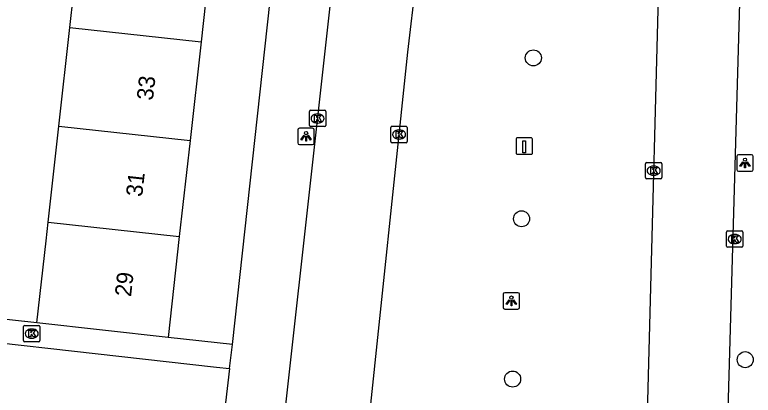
# Model space of a CAD drawing. Extents: x 162026 to 163499, y 387297 to 388169.
# Drawn here: x 162783.86 to 162828.92, y 387666.12 to 387689.36 of the extents above; entities that cross this region are included whole.
import ezdxf

# ---------------------------------------------------------------- set-up
doc = ezdxf.new("R2010")
doc.units = 0
for name, color, linetype in [('IMGEO_Boom', 7, 'Continuous'), ('IMGEO_Kolk', 7, 'Continuous'), ('IMGEO_Laadpaal', 7, 'Continuous'), ('IMGEO_Lichtpunt', 7, 'Continuous'), ('IMGEO_Muur', 7, 'Continuous'), ('IMGEO_Pand', 7, 'Continuous'), ('IMGEO_Pand_nummerreeks', 7, 'Continuous'), ('IMGEO_Rijbaan_lokaal_open', 7, 'Continuous'), ('IMGEO_Voetpad_open', 7, 'Continuous')]:
    doc.layers.add(name, color=color, linetype=linetype)

msp = doc.modelspace()

# ---------------------------------------------------------------- linework, layer by layer
at = {"layer": 'IMGEO_Boom'}
for centre in [(162815.506, 387686.722), (162814.785, 387676.897), (162828.435, 387668.292), (162814.242, 387667.109)]:
    msp.add_circle(centre, 0.489, dxfattribs=at)
at = {"layer": 'IMGEO_Kolk'}
for p, q in [((162801.84, 387682.6), (162801.84, 387683.452)), ((162801.915, 387683.526), (162802.767, 387683.526)), ((162802.841, 387683.452), (162802.841, 387682.6)), ((162802.328, 387683.306), (162802.353, 387683.306)), ((162802.767, 387682.526), (162801.915, 387682.526)), ((162802.351, 387682.746), (162802.326, 387682.746)), ((162806.888, 387682.544), (162807.74, 387682.544)), ((162806.813, 387681.618), (162806.813, 387682.47)), ((162807.301, 387682.324), (162807.326, 387682.324)), ((162807.814, 387682.47), (162807.814, 387681.618)), ((162807.324, 387681.764), (162807.299, 387681.764)), ((162807.74, 387681.544), (162806.888, 387681.544)), ((162822.347, 387679.409), (162822.347, 387680.261)), ((162822.422, 387680.335), (162823.274, 387680.335)), ((162823.348, 387680.261), (162823.348, 387679.409)), ((162822.835, 387680.115), (162822.86, 387680.115)), ((162823.274, 387679.335), (162822.422, 387679.335)), ((162822.858, 387679.555), (162822.833, 387679.555)), ((162827.292, 387675.232), (162827.292, 387676.084)), ((162827.367, 387676.158), (162828.219, 387676.158)), ((162827.78, 387675.938), (162827.805, 387675.938)), ((162828.293, 387676.084), (162828.293, 387675.232)), ((162827.803, 387675.378), (162827.778, 387675.378)), ((162828.219, 387675.158), (162827.367, 387675.158)), ((162784.394, 387669.458), (162784.394, 387670.31)), ((162784.469, 387670.384), (162785.321, 387670.384)), ((162785.395, 387670.31), (162785.395, 387669.458)), ((162784.882, 387670.164), (162784.907, 387670.164)), ((162784.905, 387669.604), (162784.88, 387669.604)), ((162785.321, 387669.384), (162784.469, 387669.384))]:
    msp.add_line(p, q, dxfattribs=at)
for points in [[(162801.84, 387682.6), (162801.84, 387683.452)], [(162801.915, 387683.526), (162802.767, 387683.526)], [(162802.841, 387683.452), (162802.841, 387682.6)], [(162802.161, 387683.226), (162802.284, 387683.226), (162802.284, 387683.075), (162802.414, 387683.226), (162802.578, 387683.226), (162802.432, 387683.075), (162802.585, 387682.826), (162802.433, 387682.826), (162802.348, 387682.99), (162802.284, 387682.923), (162802.284, 387682.826), (162802.161, 387682.826), (162802.161, 387683.226)], [(162802.767, 387682.526), (162801.915, 387682.526)], [(162806.888, 387682.544), (162807.74, 387682.544)], [(162806.813, 387681.618), (162806.813, 387682.47)], [(162807.134, 387682.244), (162807.257, 387682.244), (162807.257, 387682.093), (162807.387, 387682.244), (162807.551, 387682.244), (162807.405, 387682.093), (162807.558, 387681.844), (162807.406, 387681.844), (162807.321, 387682.008), (162807.257, 387681.941), (162807.257, 387681.844), (162807.134, 387681.844), (162807.134, 387682.244)], [(162807.814, 387682.47), (162807.814, 387681.618)], [(162807.74, 387681.544), (162806.888, 387681.544)], [(162822.347, 387679.409), (162822.347, 387680.261)], [(162822.422, 387680.335), (162823.274, 387680.335)], [(162823.348, 387680.261), (162823.348, 387679.409)], [(162822.668, 387680.035), (162822.791, 387680.035), (162822.791, 387679.884), (162822.921, 387680.035), (162823.085, 387680.035), (162822.939, 387679.884), (162823.092, 387679.635), (162822.94, 387679.635), (162822.855, 387679.799), (162822.791, 387679.732), (162822.791, 387679.635), (162822.668, 387679.635), (162822.668, 387680.035)], [(162823.274, 387679.335), (162822.422, 387679.335)], [(162827.292, 387675.232), (162827.292, 387676.084)], [(162827.367, 387676.158), (162828.219, 387676.158)], [(162827.613, 387675.858), (162827.736, 387675.858), (162827.736, 387675.707), (162827.866, 387675.858), (162828.03, 387675.858), (162827.884, 387675.707), (162828.037, 387675.458), (162827.885, 387675.458), (162827.8, 387675.622), (162827.736, 387675.555), (162827.736, 387675.458), (162827.613, 387675.458), (162827.613, 387675.858)], [(162828.293, 387676.084), (162828.293, 387675.232)], [(162828.219, 387675.158), (162827.367, 387675.158)], [(162784.394, 387669.458), (162784.394, 387670.31)], [(162784.469, 387670.384), (162785.321, 387670.384)], [(162785.395, 387670.31), (162785.395, 387669.458)], [(162784.715, 387670.084), (162784.838, 387670.084), (162784.838, 387669.933), (162784.968, 387670.084), (162785.132, 387670.084), (162784.986, 387669.933), (162785.139, 387669.684), (162784.987, 387669.684), (162784.902, 387669.848), (162784.838, 387669.781), (162784.838, 387669.684), (162784.715, 387669.684), (162784.715, 387670.084)], [(162785.321, 387669.384), (162784.469, 387669.384)]]:
    msp.add_lwpolyline(points, dxfattribs=at)
for centre, start, end in [((162801.917, 387683.45), 91.552, 178.448), ((162801.917, 387683.45), 91.552, 178.448), ((162802.765, 387683.45), 1.552, 88.448), ((162802.765, 387683.45), 1.552, 88.448), ((162801.917, 387682.602), 181.552, 268.448), ((162801.917, 387682.602), 181.552, 268.448), ((162802.765, 387682.602), 271.552, 358.448), ((162802.765, 387682.602), 271.552, 358.448), ((162806.89, 387682.468), 91.552, 178.448), ((162806.89, 387682.468), 91.552, 178.448), ((162807.738, 387682.468), 1.552, 88.448), ((162807.738, 387682.468), 1.552, 88.448), ((162806.89, 387681.62), 181.552, 268.448), ((162806.89, 387681.62), 181.552, 268.448), ((162807.738, 387681.62), 271.552, 358.448), ((162807.738, 387681.62), 271.552, 358.448), ((162822.424, 387680.259), 91.552, 178.448), ((162822.424, 387680.259), 91.552, 178.448), ((162823.272, 387680.259), 1.552, 88.448), ((162823.272, 387680.259), 1.552, 88.448), ((162822.424, 387679.411), 181.552, 268.448), ((162822.424, 387679.411), 181.552, 268.448), ((162823.272, 387679.411), 271.552, 358.448), ((162823.272, 387679.411), 271.552, 358.448), ((162827.369, 387676.082), 91.552, 178.448), ((162827.369, 387676.082), 91.552, 178.448), ((162828.217, 387676.082), 1.552, 88.448), ((162828.217, 387676.082), 1.552, 88.448), ((162827.369, 387675.234), 181.552, 268.448), ((162827.369, 387675.234), 181.552, 268.448), ((162828.217, 387675.234), 271.552, 358.448), ((162828.217, 387675.234), 271.552, 358.448), ((162784.471, 387670.308), 91.552, 178.448), ((162784.471, 387670.308), 91.552, 178.448), ((162785.319, 387670.308), 1.552, 88.448), ((162785.319, 387670.308), 1.552, 88.448), ((162784.471, 387669.46), 181.552, 268.448), ((162784.471, 387669.46), 181.552, 268.448), ((162785.319, 387669.46), 271.552, 358.448), ((162785.319, 387669.46), 271.552, 358.448)]:
    msp.add_arc(centre, 0.0765, start, end, dxfattribs=at)
for centre, major_axis, ratio, start_param, end_param in [((162802.327, 387683.026), (-0.387, 0.002), 0.722429, 4.712389, 7.853982), ((162802.352, 387683.026), (-0.39, 0.002), 0.717154, 1.570796, 4.712389), ((162807.3, 387682.044), (-0.387, 0.002), 0.722429, 4.712389, 7.853982), ((162807.325, 387682.044), (-0.39, 0.002), 0.717154, 1.570796, 4.712389), ((162822.834, 387679.835), (-0.387, 0.002), 0.722429, 4.712389, 7.853982), ((162822.859, 387679.835), (-0.39, 0.002), 0.717154, 1.570796, 4.712389), ((162827.779, 387675.658), (-0.387, 0.002), 0.722429, 4.712389, 7.853982), ((162827.804, 387675.658), (-0.39, 0.002), 0.717154, 1.570796, 4.712389), ((162784.881, 387669.884), (-0.387, 0.002), 0.722429, 4.712389, 7.853982), ((162784.906, 387669.884), (-0.39, 0.002), 0.717154, 1.570796, 4.712389)]:
    msp.add_ellipse(centre, major_axis=major_axis, ratio=ratio, start_param=start_param, end_param=end_param, dxfattribs=at)
at = {"layer": 'IMGEO_Laadpaal'}
for p, q in [((162814.45, 387681.756), (162814.45, 387680.915)), ((162814.45, 387681.756), (162814.45, 387680.915)), ((162815.366, 387681.84), (162814.525, 387681.84)), ((162815.366, 387681.84), (162814.525, 387681.84)), ((162815.45, 387680.924), (162815.45, 387681.765)), ((162815.45, 387680.924), (162815.45, 387681.765)), ((162814.534, 387680.84), (162815.375, 387680.84)), ((162814.534, 387680.84), (162815.375, 387680.84))]:
    msp.add_line(p, q, dxfattribs=at)
msp.add_lwpolyline([(162814.865, 387681.653), (162815.025, 387681.653), (162815.025, 387680.92), (162814.865, 387680.92), (162814.865, 387681.653)], dxfattribs=at)
for centre, start, end in [((162814.528, 387681.762), 92.4484, 184.2845), ((162814.528, 387681.762), 92.4484, 184.2845), ((162815.372, 387681.762), 2.4484, 94.2845), ((162815.372, 387681.762), 2.4484, 94.2845), ((162814.528, 387680.918), 182.4484, 274.2845), ((162814.528, 387680.918), 182.4484, 274.2845), ((162815.372, 387680.918), 272.4484, 4.2845), ((162815.372, 387680.918), 272.4484, 4.2845)]:
    msp.add_arc(centre, 0.0779, start, end, dxfattribs=at)
at = {"layer": 'IMGEO_Lichtpunt'}
for p, q in [((162801.138, 387682.334), (162801.138, 387681.527)), ((162801.138, 387682.334), (162801.138, 387681.527)), ((162802.04, 387682.429), (162801.232, 387682.429)), ((162802.04, 387682.429), (162801.232, 387682.429)), ((162802.134, 387681.527), (162802.134, 387682.334)), ((162802.134, 387681.527), (162802.134, 387682.334)), ((162801.232, 387681.433), (162802.04, 387681.433)), ((162801.232, 387681.433), (162802.04, 387681.433)), ((162827.923, 387680.709), (162827.923, 387679.902)), ((162827.923, 387680.709), (162827.923, 387679.902)), ((162828.825, 387680.804), (162828.017, 387680.804)), ((162828.825, 387680.804), (162828.017, 387680.804)), ((162828.919, 387679.902), (162828.919, 387680.709)), ((162828.919, 387679.902), (162828.919, 387680.709)), ((162828.017, 387679.808), (162828.825, 387679.808)), ((162828.017, 387679.808), (162828.825, 387679.808)), ((162813.667, 387672.285), (162813.667, 387671.478)), ((162813.667, 387672.285), (162813.667, 387671.478)), ((162814.569, 387672.38), (162813.761, 387672.38)), ((162814.569, 387672.38), (162813.761, 387672.38)), ((162814.663, 387671.478), (162814.663, 387672.285)), ((162814.663, 387671.478), (162814.663, 387672.285)), ((162813.761, 387671.384), (162814.569, 387671.384)), ((162813.761, 387671.384), (162814.569, 387671.384))]:
    msp.add_line(p, q, dxfattribs=at)
for points in [[(162801.512, 387681.998), (162801.551, 387681.97), (162801.363, 387681.708), (162801.325, 387681.735), (162801.512, 387681.998)], [(162801.614, 387681.95), (162801.661, 387681.95), (162801.661, 387681.628), (162801.614, 387681.628), (162801.614, 387681.95)], [(162801.724, 387681.97), (162801.762, 387681.997), (162801.949, 387681.735), (162801.91, 387681.707), (162801.724, 387681.97)], [(162828.297, 387680.373), (162828.336, 387680.345), (162828.148, 387680.083), (162828.11, 387680.11), (162828.297, 387680.373)], [(162828.399, 387680.325), (162828.446, 387680.325), (162828.446, 387680.003), (162828.399, 387680.003), (162828.399, 387680.325)], [(162828.509, 387680.345), (162828.547, 387680.372), (162828.734, 387680.11), (162828.695, 387680.082), (162828.509, 387680.345)], [(162814.041, 387671.949), (162814.08, 387671.921), (162813.892, 387671.659), (162813.854, 387671.686), (162814.041, 387671.949)], [(162814.143, 387671.901), (162814.19, 387671.901), (162814.19, 387671.579), (162814.143, 387671.579), (162814.143, 387671.901)], [(162814.253, 387671.921), (162814.291, 387671.948), (162814.478, 387671.686), (162814.439, 387671.658), (162814.253, 387671.921)]]:
    msp.add_lwpolyline(points, dxfattribs=at)
for centre in [(162801.637, 387682.132), (162828.422, 387680.507), (162814.166, 387672.083)]:
    msp.add_circle(centre, 0.0994, dxfattribs=at)
for centre, start, end in [((162801.232, 387682.334), 90, 180), ((162801.232, 387682.334), 90, 180), ((162802.04, 387682.334), 0, 90), ((162802.04, 387682.334), 0, 90), ((162801.232, 387681.527), 180, 270), ((162801.232, 387681.527), 180, 270), ((162802.04, 387681.527), 270, 0), ((162802.04, 387681.527), 270, 360), ((162828.017, 387680.709), 90, 180), ((162828.017, 387680.709), 90, 180), ((162828.825, 387680.709), 0, 90), ((162828.825, 387680.709), 0, 90), ((162828.017, 387679.902), 180, 270), ((162828.017, 387679.902), 180, 270), ((162828.825, 387679.902), 270, 0), ((162828.825, 387679.902), 270, 360), ((162813.761, 387672.285), 90, 180), ((162813.761, 387672.285), 90, 180), ((162814.569, 387672.285), 0, 90), ((162814.569, 387672.285), 0, 90), ((162813.761, 387671.478), 180, 270), ((162813.761, 387671.478), 180, 270), ((162814.569, 387671.478), 270, 0), ((162814.569, 387671.478), 270, 360)]:
    msp.add_arc(centre, 0.0946, start, end, dxfattribs=at)
at = {"layer": 'IMGEO_Muur'}
msp.add_lwpolyline([(162785.211, 387670.542), (162774.074, 387671.767)], dxfattribs=at)
at = {"layer": 'IMGEO_Pand'}
for points in [[(162787.222, 387688.587), (162787.889, 387694.577)], [(162795.894, 387693.685), (162795.227, 387687.695)], [(162786.55, 387682.561), (162787.222, 387688.587)], [(162787.222, 387688.587), (162795.227, 387687.695)], [(162795.227, 387687.695), (162794.555, 387681.669)], [(162785.897, 387676.7), (162786.55, 387682.561)], [(162786.55, 387682.561), (162794.555, 387681.669)], [(162794.555, 387681.669), (162793.902, 387675.808)], [(162785.211, 387670.542), (162785.768, 387675.541), (162785.897, 387676.7)], [(162785.897, 387676.7), (162793.902, 387675.808)], [(162793.902, 387675.808), (162793.216, 387669.65)], [(162793.216, 387669.65), (162785.211, 387670.542)]]:
    msp.add_lwpolyline(points, dxfattribs=at)
at = {"layer": 'IMGEO_Rijbaan_lokaal_open'}
for points in [[(162804.325, 387701.065), (162800.116, 387663.148)], [(162805.42, 387664.036), (162807.842, 387687.07), (162809.381, 387700.049)], [(162827.078, 387653.834), (162828.365, 387699.346)], [(162823.355, 387698.933), (162822.395, 387662.678)]]:
    msp.add_lwpolyline(points, dxfattribs=at)
at = {"layer": 'IMGEO_Voetpad_open'}
for points in [[(162797.148, 387669.222), (162801.895, 387712.557)], [(162785.211, 387670.542), (162774.03, 387671.772)], [(162774.129, 387670.323), (162796.173, 387667.841), (162796.968, 387667.752)], [(162797.148, 387669.222), (162793.216, 387669.65)], [(162796.968, 387667.752), (162797.148, 387669.222)], [(162796.968, 387667.752), (162796.141, 387660.596)]]:
    msp.add_lwpolyline(points, dxfattribs=at)

# ---------------------------------------------------------------- texts
at = {"layer": 'IMGEO_Pand_nummerreeks'}
for s, p in [('33', (162792.29, 387684.094)), ('31', (162791.634, 387678.212)), ('29', (162790.954, 387672.105))]:
    msp.add_text(s, height=1, rotation=83.6425, dxfattribs=at).set_placement(p)

doc.saveas('drawing.dxf')
